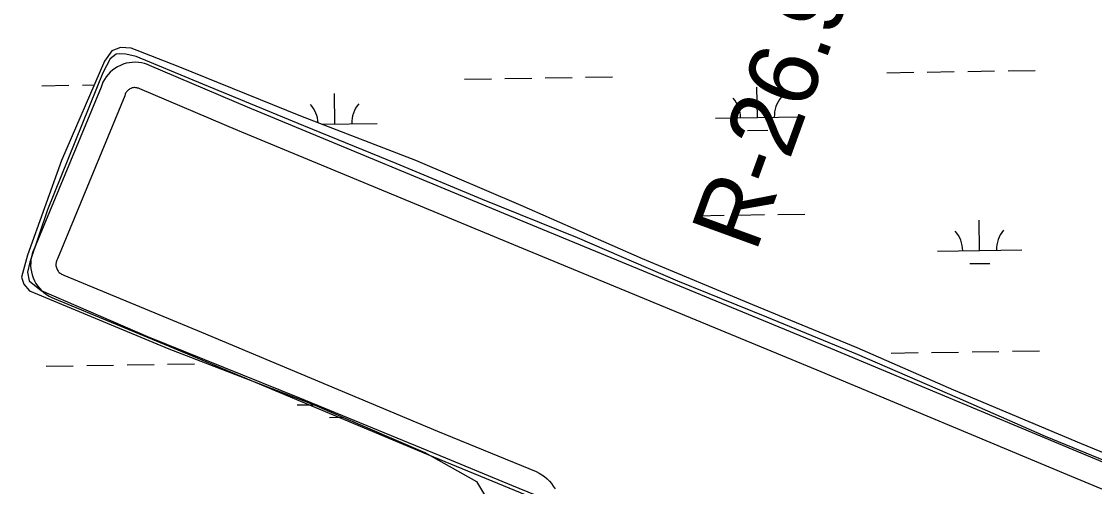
# Model space of a CAD drawing. Extents: x 3823584 to 3861785, y 301729 to 327625.
# Drawn here: x 3846708 to 3847983, y 323401 to 323953 of the extents above; entities that cross this region are included whole.
import ezdxf

# ---------------------------------------------------------------- set-up
doc = ezdxf.new("R2010")
doc.units = 0
for name, color, linetype in [('V-LEVE-TOET', 7, 'Continuous'), ('V-RIVR-RANG-IDEN', 7, 'Continuous'), ('V-ROAD-CNTR', 7, 'Continuous'), ('V-WETL-SWMP', 7, 'Continuous')]:
    doc.layers.add(name, color=color, linetype=linetype)

msp = doc.modelspace()

# ---------------------------------------------------------------- linework, layer by layer
at = {"layer": 'V-LEVE-TOET'}
msp.add_lwpolyline([(3848012.4, 323424.6), (3847924.3, 323460.6), (3847819.7, 323506.5), (3847701, 323557.7), (3847593.2, 323602.2), (3847487.7, 323644.9), (3847368.3, 323696), (3847255.4, 323741.8), (3847153.1, 323784.2), (3847043.4, 323829), (3846923.5, 323878.3), (3846844.3, 323911.2), (3846831.8, 323914), (3846824.4, 323914.6), (3846820.6, 323913.9), (3846813.2, 323908.7), (3846804.4, 323892), (3846738.9, 323729.2), (3846717.7, 323667.5), (3846714.9, 323655.3), (3846717.2, 323645.3), (3846731.4, 323633.6), (3846857.5, 323579), (3847038, 323506.2), (3847218.5, 323432.5), (3847290.2, 323402.7), (3847318.2, 323391.4)], dxfattribs=at)
at = {"layer": 'V-ROAD-CNTR'}
for points in [[(3848219.4, 323336), (3847961.9, 323442.6), (3847664.8, 323566.9), (3847308.8, 323713.5), (3846976.5, 323851.2), (3846860.2, 323900.5), (3846857.5, 323901.7), (3846854.1, 323902.8), (3846850.5, 323903.7), (3846846.9, 323904.2), (3846843.2, 323904.4), (3846839.5, 323904.3), (3846835.9, 323903.9), (3846832.3, 323903.2), (3846828.8, 323902.1), (3846825.4, 323900.8), (3846822.1, 323899.1), (3846819, 323897.2), (3846816, 323895), (3846813.3, 323892.6), (3846810.8, 323889.9), (3846808.5, 323887.1), (3846806.5, 323884), (3846804.7, 323880.8), (3846803.3, 323877.4), (3846802.5, 323875.1), (3846723.1, 323683.3), (3846722, 323680.8), (3846720.7, 323677.3), (3846719.8, 323673.8), (3846719.2, 323670.2), (3846718.9, 323666.5), (3846718.8, 323662.9), (3846719.1, 323659.3), (3846719.7, 323655.7), (3846720.7, 323652.1), (3846721.9, 323648.7), (3846723.3, 323645.3), (3846725.1, 323642.1), (3846727.1, 323639.1), (3846729.4, 323636.3), (3846731.9, 323633.6), (3846734.6, 323631.2), (3846737.6, 323629), (3846740.7, 323627), (3846743.9, 323625.4), (3846746.7, 323624.2), (3846910.1, 323556.7), (3847190.6, 323439.2), (3847307.1, 323391.4)], [(3848208, 323308.2), (3847950.4, 323414.9), (3847653.3, 323539.2), (3847297.4, 323685.7), (3846964.9, 323823.5), (3846848.4, 323872.9), (3846846.8, 323873.6), (3846845.8, 323873.9), (3846844.8, 323874.2), (3846843.8, 323874.3), (3846842.7, 323874.4), (3846841.7, 323874.4), (3846840.7, 323874.2), (3846839.6, 323874), (3846838.6, 323873.7), (3846837.7, 323873.4), (3846836.7, 323872.9), (3846835.8, 323872.3), (3846835, 323871.7), (3846834.2, 323871), (3846833.5, 323870.2), (3846832.8, 323869.4), (3846832.2, 323868.5), (3846831.7, 323867.6), (3846831.3, 323866.7), (3846830.6, 323864.6), (3846750.6, 323671.3), (3846749.8, 323669.5), (3846749.4, 323668.5), (3846749.1, 323667.4), (3846749, 323666.3), (3846748.9, 323665.2), (3846748.9, 323664.1), (3846748.9, 323663), (3846749.1, 323661.9), (3846749.4, 323660.8), (3846749.8, 323659.7), (3846750.2, 323658.7), (3846750.8, 323657.7), (3846751.4, 323656.8), (3846752.1, 323656), (3846752.8, 323655.1), (3846753.7, 323654.4), (3846754.5, 323653.7), (3846755.5, 323653.2), (3846756.5, 323652.6), (3846758.1, 323652), (3846921.6, 323584.4), (3847202, 323466.9), (3847319.5, 323418.8), (3847322.9, 323417.1), (3847326.2, 323415.1), (3847329.3, 323412.9), (3847332.2, 323410.4), (3847335, 323407.7), (3847337.4, 323404.7), (3847339.7, 323401.6), (3847341.7, 323398.4)]]:
    msp.add_lwpolyline(points, dxfattribs=at)
at = {"layer": 'V-WETL-SWMP'}
for p, q in [((3846815.1, 323917.9), (3846806.5, 323905.6)), ((3846825.4, 323922), (3846815.1, 323917.9)), ((3846838.4, 323921.3), (3846825.4, 323922)), ((3846894, 323899.6), (3846838.4, 323921.3)), ((3846806.5, 323905.6), (3846755.3, 323788)), ((3847039.7, 323840.4), (3846894, 323899.6)), ((3847282.1, 323885.1), (3847314.1, 323885.6)), ((3847330.1, 323885.9), (3847362.1, 323886.3)), ((3847378.1, 323886.6), (3847410.1, 323887.1)), ((3847736, 323892.1), (3847768, 323892.6)), ((3847783.9, 323892.9), (3847815.9, 323893.3)), ((3847831.9, 323893.6), (3847863.9, 323894.1)), ((3847879.9, 323894.3), (3847911.9, 323894.8)), ((3846732.3, 323876.6), (3846764.3, 323877.1)), ((3846780.3, 323877.4), (3846794.3, 323877.6)), ((3847234.1, 323884.4), (3847266.1, 323884.9)), ((3847582.2, 323839), (3847581.6, 323875)), ((3847080.3, 323831.3), (3847079.8, 323867.3)), ((3847176.3, 323787.8), (3847039.7, 323840.4)), ((3847532.2, 323838.2), (3847632.2, 323839.8)), ((3847064.2, 323831), (3847130.3, 323832)), ((3847570.4, 323823.4), (3847594.4, 323823.8)), ((3846755.3, 323788), (3846715.2, 323675.7)), ((3847301.4, 323734.7), (3847176.3, 323787.8)), ((3847445.6, 323671.2), (3847301.4, 323734.7)), ((3847510.5, 323722.4), (3847542.5, 323722.9)), ((3847558.5, 323723.2), (3847590.5, 323723.7)), ((3847606.5, 323723.9), (3847638.5, 323724.4)), ((3847846.1, 323681.2), (3847845.5, 323717.2)), ((3847796.1, 323680.4), (3847896.1, 323682)), ((3846715.2, 323675.7), (3846707.9, 323649.5)), ((3847576.7, 323616.5), (3847445.6, 323671.2)), ((3847834.3, 323665.6), (3847858.3, 323665.9)), ((3846707.9, 323649.5), (3846710.8, 323641.2)), ((3846710.8, 323641.2), (3846717.6, 323633.4)), ((3846717.6, 323633.4), (3846882.8, 323564.4)), ((3847700.6, 323565.8), (3847576.7, 323616.5)), ((3846882.8, 323564.4), (3847053.5, 323498.7)), ((3847815.4, 323515.4), (3847700.6, 323565.8)), ((3847741.1, 323559.5), (3847773.1, 323560)), ((3847789.1, 323560.2), (3847821.1, 323560.7)), ((3847837.1, 323561), (3847869.1, 323561.5)), ((3847885.1, 323561.7), (3847917.1, 323562.2)), ((3846737.4, 323544), (3846769.4, 323544.5)), ((3846785.4, 323544.7), (3846817.4, 323545.2)), ((3846833.4, 323545.5), (3846865.4, 323546)), ((3846881.4, 323546.2), (3846913.4, 323546.7)), ((3847967.1, 323451.9), (3847815.4, 323515.4)), ((3847035.5, 323497.9), (3847054.8, 323498.1)), ((3847053.5, 323498.7), (3847186.9, 323441.7)), ((3847073.7, 323483), (3847089.7, 323483.3)), ((3848079.5, 323405), (3847967.1, 323451.9)), ((3847186.9, 323441.7), (3847248.6, 323407.1)), ((3847248.6, 323407.1), (3847257.8, 323391.3))]:
    msp.add_line(p, q, dxfattribs=at)
for centre, start, end in [((3847526.9, 323838.6), 0.1115, 41.6552), ((3847637.4, 323840.3), 140.1115, 181.6552), ((3847025.1, 323830.9), 2.6513, 41.6552), ((3847135.5, 323832.6), 140.1115, 181.6552), ((3847790.8, 323680.8), 0.1115, 41.6552), ((3847901.3, 323682.5), 140.1115, 181.6552)]:
    msp.add_arc(centre, 35.2, start, end, dxfattribs=at)

# ---------------------------------------------------------------- texts
at = {"layer": 'V-RIVR-RANG-IDEN'}
msp.add_text('R-26.9', height=83, rotation=69.9944, dxfattribs=at).set_placement((3847580, 323677.4))

doc.saveas('drawing.dxf')
